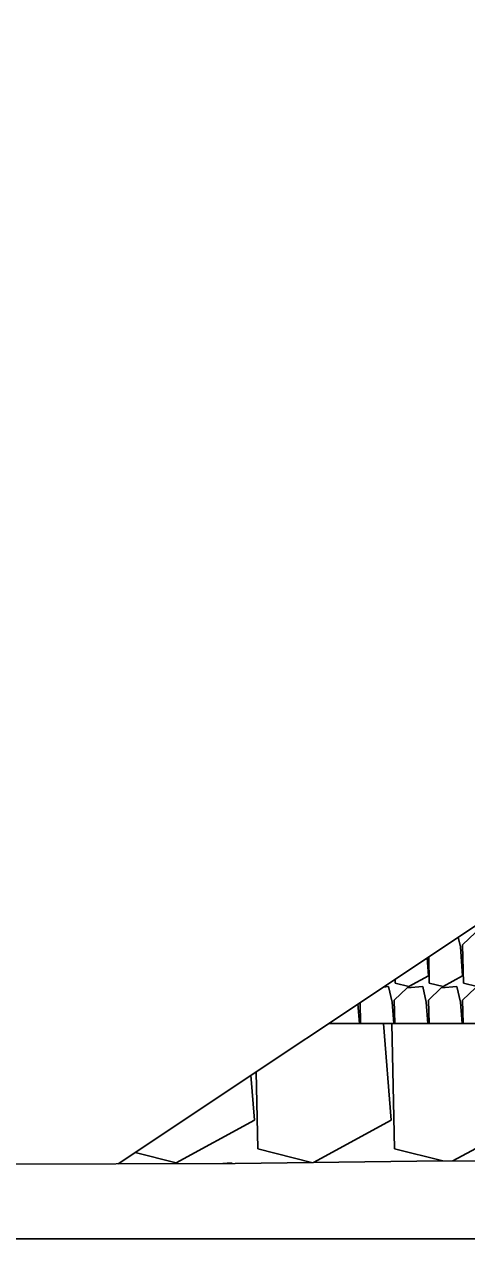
# Model space of a CAD drawing. Extents: x -26 to 4903, y -1010 to 9587.
# Drawn here: x 73.01 to 81.23, y 9500 to 9522.56 of the extents above; entities that cross this region are included whole.
import ezdxf

# ---------------------------------------------------------------- set-up
doc = ezdxf.new("R2010")
doc.units = 0
for name, color, linetype in [('Default', 7, 'Continuous'), ('Exist Cross Section Cell', 7, 'Continuous'), ('Exist XS Ground Line', 7, 'Continuous'), ('Prop XS Class II Rip Rap Ditch Liner', 7, 'Continuous')]:
    doc.layers.add(name, color=color, linetype=linetype)

msp = doc.modelspace()

# ---------------------------------------------------------------- linework, layer by layer
at = {"layer": 'Default'}
msp.add_line((106.5, 9522.556), (74.754, 9501.392), dxfattribs=at)
at = {"layer": 'Exist Cross Section Cell'}
msp.add_line((0, 9500), (150, 9500), dxfattribs=at)
at = {"layer": 'Exist XS Ground Line'}
for p, q in [((71.269, 9501.38), (76.929, 9501.4)), ((76.929, 9501.4), (80.303, 9501.442)), ((80.303, 9501.442), (82.599, 9501.451))]:
    msp.add_line(p, q, dxfattribs=at)
at = {"layer": 'Prop XS Class II Rip Rap Ditch Liner'}
for p, q in [((74.754, 9501.392), (106.5, 9522.556)), ((81.109, 9505.422), (81.069, 9505.602)), ((81.387, 9505.688), (81.151, 9505.46)), ((81.151, 9504.88), (81.109, 9505.422)), ((81.151, 9505.46), (81.167, 9504.746)), ((80.517, 9504.88), (80.49, 9505.216)), ((80.521, 9505.237), (80.532, 9504.746)), ((80.153, 9504.682), (80.517, 9504.88)), ((80.788, 9504.682), (81.151, 9504.88)), ((79.775, 9504.682), (79.677, 9504.674)), ((79.839, 9504.392), (79.775, 9504.682)), ((80.118, 9504.659), (79.882, 9504.43)), ((79.895, 9504.82), (79.897, 9504.746)), ((79.897, 9504.746), (80.153, 9504.682)), ((80.41, 9504.682), (80.118, 9504.659)), ((80.474, 9504.392), (80.41, 9504.682)), ((80.752, 9504.659), (80.517, 9504.43)), ((80.532, 9504.746), (80.788, 9504.682)), ((81.045, 9504.682), (80.752, 9504.659)), ((81.109, 9504.392), (81.045, 9504.682)), ((81.387, 9504.659), (81.151, 9504.43)), ((81.167, 9504.746), (81.423, 9504.682)), ((79.882, 9504.43), (79.891, 9504)), ((80.517, 9504.43), (80.526, 9504)), ((81.151, 9504.43), (81.161, 9504)), ((79.235, 9504), (79.207, 9504.36)), ((79.248, 9504.388), (79.256, 9504)), ((79.87, 9504), (79.839, 9504.392)), ((80.505, 9504), (80.474, 9504.392)), ((81.14, 9504), (81.109, 9504.392)), ((105.795, 9504), (78.666, 9504)), ((79.824, 9502.203), (79.682, 9504)), ((79.835, 9504), (79.885, 9501.67)), ((77.315, 9503.099), (77.345, 9501.67)), ((77.284, 9502.203), (77.218, 9503.035)), ((75.829, 9501.412), (77.284, 9502.203)), ((78.38, 9501.418), (79.824, 9502.203)), ((80.969, 9501.445), (82.363, 9502.203)), ((75.07, 9501.603), (75.829, 9501.412)), ((77.345, 9501.67), (78.345, 9501.417)), ((79.885, 9501.67), (80.78, 9501.444)), ((76.859, 9501.412), (76.698, 9501.399)), ((76.862, 9501.399), (76.859, 9501.412))]:
    msp.add_line(p, q, dxfattribs=at)

doc.saveas('drawing.dxf')
